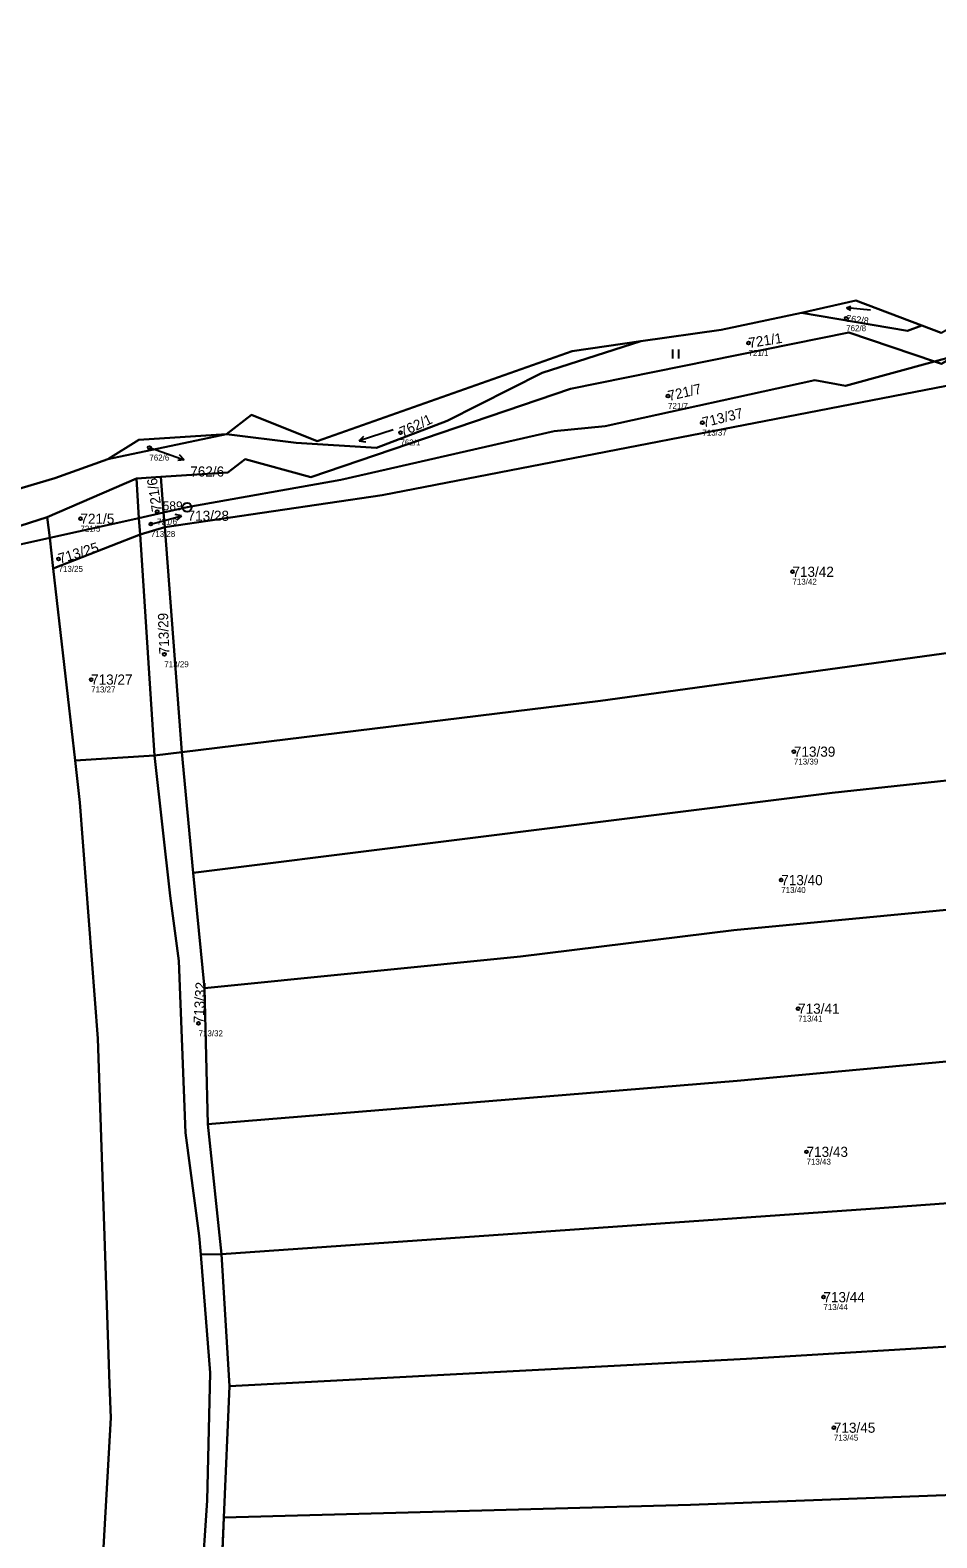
# Model space of a CAD drawing. Extents: x -732749 to -730903, y -1025757 to -1023435.
# Drawn here: x -731810.3 to -731658.2, y -1023726.5 to -1023473.4 of the extents above; entities that cross this region are included whole.
import ezdxf

# ---------------------------------------------------------------- set-up
doc = ezdxf.new("R2010")
doc.units = 0
for name, color, linetype in [('Definiční body', 7, 'Continuous'), ('Hranice parcel', 7, 'Continuous'), ('Parcelní čísla', 7, 'Continuous'), ('Polygon ku', 7, 'Continuous'), ('Polygon parcely', 7, 'Continuous'), ('Pop  PČ popisy', 7, 'Continuous'), ('Značky bodu BP', 7, 'Continuous'), ('Značky kultur', 7, 'Continuous')]:
    doc.layers.add(name, color=color, linetype=linetype)

msp = doc.modelspace()

# ---------------------------------------------------------------- linework, layer by layer
at = {"layer": 'Definiční body'}
for centre in [(-731673.42, -1023521.78), (-731689.79, -1023525.93), (-731703.31, -1023534.82), (-731697.55, -1023539.3), (-731748.22, -1023540.96), (-731790.34, -1023543.49), (-731789.05, -1023554.23), (-731801.91, -1023555.42), (-731790.09, -1023556.31), (-731805.58, -1023562.17), (-731682.44, -1023564.32), (-731787.83, -1023578.17), (-731800.12, -1023582.41), (-731682.19, -1023594.51), (-731684.31, -1023616.07), (-731681.48, -1023637.64), (-731782.09, -1023640.12), (-731680.07, -1023661.67), (-731677.24, -1023686.06), (-731675.48, -1023707.97)]:
    msp.add_circle(centre, 0.25, dxfattribs=at)
at = {"layer": 'Hranice parcel'}
for p, q in [((-731680.9, -1023520.87), (-731671.8, -1023518.8)), ((-731671.8, -1023518.8), (-731660.7, -1023522.99)), ((-731658.6, -1023529.02), (-731673.54, -1023533.09)), ((-731658.6, -1023529.02), (-731655.29, -1023528.12)), ((-731797.32, -1023545.44), (-731777.4, -1023541.2)), ((-731807.47, -1023555.13), (-731792.52, -1023548.67)), ((-731792.52, -1023548.67), (-731788.4, -1023548.39)), ((-731792.09, -1023555.3), (-731792.52, -1023548.67)), ((-731787.95, -1023554.38), (-731788.4, -1023548.39)), ((-731787.95, -1023554.38), (-731792.09, -1023555.3)), ((-731784.01, -1023553.5), (-731787.95, -1023554.38)), ((-731787.76, -1023556.85), (-731787.95, -1023554.38)), ((-731822.51, -1023559.95), (-731807.47, -1023555.13)), ((-731807.07, -1023558.63), (-731807.47, -1023555.13)), ((-731792.09, -1023555.3), (-731807.07, -1023558.63)), ((-731791.91, -1023558.09), (-731792.09, -1023555.3)), ((-731791.91, -1023558.09), (-731787.76, -1023556.85)), ((-731784.9, -1023594.59), (-731787.76, -1023556.85)), ((-731806.49, -1023563.77), (-731807.07, -1023558.63)), ((-731806.49, -1023563.77), (-731791.91, -1023558.09)), ((-731789.5, -1023595.17), (-731791.91, -1023558.09)), ((-731802.81, -1023596.01), (-731806.49, -1023563.77)), ((-731789.5, -1023595.17), (-731784.9, -1023594.59)), ((-731783, -1023614.84), (-731784.9, -1023594.59)), ((-731789.5, -1023595.17), (-731802.81, -1023596.01)), ((-731781.11, -1023634.23), (-731783, -1023614.84)), ((-731780.53, -1023657.03), (-731781.11, -1023634.23)), ((-731778.24, -1023678.83), (-731780.53, -1023657.03)), ((-731778.24, -1023678.83), (-731781.71, -1023678.91)), ((-731776.9, -1023701.02), (-731778.24, -1023678.83)), ((-731777.85, -1023723.03), (-731776.9, -1023701.02)), ((-731778.81, -1023746.54), (-731777.85, -1023723.03))]:
    msp.add_line(p, q, dxfattribs=at)
for points in [[(-731660.7, -1023522.99), (-731657.5, -1023524.2), (-731637.4, -1023512.8), (-731620.4, -1023511.5), (-731584.1, -1023501.9), (-731573.88, -1023497.6)], [(-731787.76, -1023556.85), (-731751.28, -1023551.45), (-731656.56, -1023533.13), (-731624.81, -1023523.61), (-731594.41, -1023516.97)], [(-731707.88, -1023525.64), (-731694.4, -1023523.7), (-731680.9, -1023520.87)], [(-731680.9, -1023520.87), (-731663.14, -1023523.87), (-731660.7, -1023522.99)], [(-731788.4, -1023548.39), (-731777.15, -1023547.64), (-731774.24, -1023545.4), (-731763.24, -1023548.42), (-731719.69, -1023533.6), (-731672.97, -1023524.14), (-731658.6, -1023529.02)], [(-731777.4, -1023541.2), (-731773.2, -1023538), (-731762.2, -1023542.4), (-731719.4, -1023527.3), (-731707.88, -1023525.64)], [(-731777.4, -1023541.2), (-731765.72, -1023542.66), (-731752.21, -1023543.54), (-731740.39, -1023538.98), (-731724.41, -1023530.92), (-731707.88, -1023525.64)], [(-731655.29, -1023528.12), (-731657.42, -1023529.42), (-731658.6, -1023529.02)], [(-731673.54, -1023533.09), (-731678.65, -1023532.15), (-731713.84, -1023539.9), (-731722.42, -1023540.72), (-731758.19, -1023548.91), (-731784.01, -1023553.5)], [(-731797.32, -1023545.44), (-731792.1, -1023542.2), (-731777.4, -1023541.2)], [(-731820.8, -1023552.9), (-731806.2, -1023548.6), (-731797.32, -1023545.44)], [(-731807.07, -1023558.63), (-731820.92, -1023561.71), (-731822.36, -1023561.89)], [(-731561.32, -1023558.35), (-731604.7, -1023570.83), (-731714.62, -1023585.97), (-731784.9, -1023594.59)], [(-731783, -1023614.84), (-731675.76, -1023601.42), (-731613.41, -1023594.72), (-731550.19, -1023585.37)], [(-731849.72, -1023996.32), (-731835.82, -1023937.1), (-731817.1, -1023859.78), (-731806.13, -1023802.01), (-731800.21, -1023759.7), (-731799.65, -1023756.76), (-731796.79, -1023706.34), (-731797.04, -1023700.66), (-731798.97, -1023642.63), (-731802.01, -1023603.03), (-731802.81, -1023596.01)], [(-731781.71, -1023678.91), (-731781.96, -1023675.77), (-731784.29, -1023658.49), (-731785.4, -1023629.59), (-731786.87, -1023618.71), (-731789.5, -1023595.17)], [(-731781.11, -1023634.23), (-731728.06, -1023628.87), (-731692.25, -1023624.46), (-731607.99, -1023616.41), (-731543.71, -1023608.19)], [(-731780.53, -1023657.03), (-731691.7, -1023649.76), (-731621.47, -1023643.24), (-731535.49, -1023635)], [(-731778.24, -1023678.83), (-731669.33, -1023671.21), (-731585.48, -1023665.13), (-731528.96, -1023660.44)], [(-731849.72, -1023996.32), (-731829.92, -1023960.48), (-731820.76, -1023928.65), (-731804.01, -1023869.82), (-731796.67, -1023836.73), (-731792.31, -1023816.7), (-731790.33, -1023806.78), (-731784.78, -1023767.21), (-731781.6, -1023734.39), (-731780.62, -1023720.21), (-731780.13, -1023698.76), (-731781.71, -1023678.91)], [(-731776.9, -1023701.02), (-731690.15, -1023696.42), (-731649.69, -1023693.94), (-731523.22, -1023683.21)], [(-731777.85, -1023723.03), (-731699.53, -1023720.93), (-731650.93, -1023719.07), (-731617.37, -1023717.48), (-731572.2, -1023713.63), (-731554.64, -1023711.92), (-731516.66, -1023706.91)]]:
    msp.add_lwpolyline(points, dxfattribs=at)
at = {"layer": 'Polygon ku'}
msp.add_lwpolyline([(-731657.5, -1023524.2), (-731660.7, -1023522.99), (-731671.8, -1023518.8), (-731680.9, -1023520.87), (-731694.4, -1023523.7), (-731707.88, -1023525.64), (-731719.4, -1023527.3), (-731762.2, -1023542.4), (-731773.2, -1023538), (-731777.4, -1023541.2), (-731792.1, -1023542.2), (-731797.32, -1023545.44), (-731806.2, -1023548.6), (-731820.8, -1023552.9)], dxfattribs=at)
at = {"layer": 'Polygon parcely'}
for points in [[(-731822.51, -1023559.95), (-731807.47, -1023555.13), (-731792.52, -1023548.67), (-731788.4, -1023548.39), (-731777.15, -1023547.64), (-731774.24, -1023545.4), (-731763.24, -1023548.42), (-731719.69, -1023533.6), (-731672.97, -1023524.14), (-731658.6, -1023529.02), (-731655.29, -1023528.12), (-731638.19, -1023517.7), (-731620.21, -1023517.5), (-731598.43, -1023512.27), (-731585.32, -1023508.48), (-731581.71, -1023507.44), (-731570.78, -1023500.58), (-731559.27, -1023500.89), (-731548.84, -1023497.47), (-731543.51, -1023495.6), (-731533.42, -1023488.43), (-731517.63, -1023486.54), (-731500.48, -1023476.49), (-731496.05, -1023473.42)], [(-731657.5, -1023524.2), (-731660.7, -1023522.99), (-731663.14, -1023523.87), (-731680.9, -1023520.87), (-731694.4, -1023523.7), (-731707.88, -1023525.64), (-731724.41, -1023530.92), (-731740.39, -1023538.98), (-731752.21, -1023543.54), (-731765.72, -1023542.66), (-731777.4, -1023541.2), (-731797.32, -1023545.44), (-731806.2, -1023548.6), (-731820.8, -1023552.9)], [(-731820.76, -1023928.65), (-731804.01, -1023869.82), (-731796.67, -1023836.73), (-731792.31, -1023816.7), (-731790.33, -1023806.78), (-731784.78, -1023767.21), (-731781.6, -1023734.39), (-731780.62, -1023720.21), (-731780.13, -1023698.76), (-731781.71, -1023678.91), (-731781.96, -1023675.77), (-731784.29, -1023658.49), (-731785.4, -1023629.59), (-731786.87, -1023618.71), (-731789.5, -1023595.17), (-731802.81, -1023596.01), (-731802.01, -1023603.03), (-731798.97, -1023642.63), (-731797.04, -1023700.66), (-731796.79, -1023706.34), (-731799.65, -1023756.76), (-731800.21, -1023759.7), (-731806.13, -1023802.01), (-731817.1, -1023859.78)], [(-731813.52, -1023916.83), (-731801.05, -1023869.94), (-731795.29, -1023842.93), (-731791.07, -1023825.3), (-731786.46, -1023804.81), (-731784.59, -1023789.8), (-731781.69, -1023771.07), (-731778.81, -1023746.54), (-731777.85, -1023723.03), (-731776.9, -1023701.02), (-731778.24, -1023678.83), (-731781.71, -1023678.91), (-731780.13, -1023698.76), (-731780.62, -1023720.21), (-731781.6, -1023734.39), (-731784.78, -1023767.21), (-731790.33, -1023806.78), (-731792.31, -1023816.7), (-731796.67, -1023836.73), (-731804.01, -1023869.82), (-731820.76, -1023928.65)]]:
    msp.add_lwpolyline(points, dxfattribs=at)
for points in [[(-731673.54, -1023533.09), (-731678.65, -1023532.15), (-731713.84, -1023539.9), (-731722.42, -1023540.72), (-731758.19, -1023548.91), (-731784.01, -1023553.5), (-731787.95, -1023554.38), (-731787.76, -1023556.85), (-731751.28, -1023551.45), (-731656.56, -1023533.13), (-731624.81, -1023523.61), (-731594.41, -1023516.97), (-731595.77, -1023515.38), (-731648.96, -1023526.4), (-731655.29, -1023528.12), (-731657.42, -1023529.42), (-731658.6, -1023529.02)], [(-731569.23, -1023543.78), (-731575.13, -1023536.08), (-731594.41, -1023516.97), (-731624.81, -1023523.61), (-731656.56, -1023533.13), (-731751.28, -1023551.45), (-731787.76, -1023556.85), (-731784.9, -1023594.59), (-731714.62, -1023585.97), (-731604.7, -1023570.83), (-731561.32, -1023558.35), (-731566.77, -1023548.41)], [(-731660.7, -1023522.99), (-731671.8, -1023518.8), (-731680.9, -1023520.87), (-731663.14, -1023523.87)], [(-731658.6, -1023529.02), (-731672.97, -1023524.14), (-731719.69, -1023533.6), (-731763.24, -1023548.42), (-731774.24, -1023545.4), (-731777.15, -1023547.64), (-731788.4, -1023548.39), (-731787.95, -1023554.38), (-731784.01, -1023553.5), (-731758.19, -1023548.91), (-731722.42, -1023540.72), (-731713.84, -1023539.9), (-731678.65, -1023532.15), (-731673.54, -1023533.09)], [(-731707.88, -1023525.64), (-731719.4, -1023527.3), (-731762.2, -1023542.4), (-731773.2, -1023538), (-731777.4, -1023541.2), (-731765.72, -1023542.66), (-731752.21, -1023543.54), (-731740.39, -1023538.98), (-731724.41, -1023530.92)], [(-731655.29, -1023528.12), (-731658.6, -1023529.02), (-731657.42, -1023529.42)], [(-731777.4, -1023541.2), (-731792.1, -1023542.2), (-731797.32, -1023545.44)], [(-731792.52, -1023548.67), (-731807.47, -1023555.13), (-731807.07, -1023558.63), (-731792.09, -1023555.3)], [(-731788.4, -1023548.39), (-731792.52, -1023548.67), (-731792.09, -1023555.3), (-731787.95, -1023554.38)], [(-731787.95, -1023554.38), (-731792.09, -1023555.3), (-731791.91, -1023558.09), (-731787.76, -1023556.85)], [(-731807.07, -1023558.63), (-731807.47, -1023555.13), (-731822.51, -1023559.95), (-731822.36, -1023561.89), (-731820.92, -1023561.71)], [(-731792.09, -1023555.3), (-731807.07, -1023558.63), (-731806.49, -1023563.77), (-731791.91, -1023558.09)], [(-731784.9, -1023594.59), (-731787.76, -1023556.85), (-731791.91, -1023558.09), (-731789.5, -1023595.17)], [(-731796.79, -1023706.34), (-731797.04, -1023700.66), (-731798.97, -1023642.63), (-731802.01, -1023603.03), (-731802.81, -1023596.01), (-731806.49, -1023563.77), (-731807.07, -1023558.63), (-731820.92, -1023561.71), (-731822.36, -1023561.89), (-731813.8, -1023670.83), (-731815.71, -1023726.34), (-731823.09, -1023791.7), (-731832.85, -1023842.71), (-731862.06, -1023964.86), (-731866.66, -1023993.86), (-731866.69, -1023994.14), (-731849.72, -1023996.32), (-731835.82, -1023937.1), (-731817.1, -1023859.78), (-731806.13, -1023802.01), (-731800.21, -1023759.7), (-731799.65, -1023756.76)], [(-731789.5, -1023595.17), (-731791.91, -1023558.09), (-731806.49, -1023563.77), (-731802.81, -1023596.01)], [(-731784.9, -1023594.59), (-731783, -1023614.84), (-731675.76, -1023601.42), (-731613.41, -1023594.72), (-731550.19, -1023585.37), (-731555.48, -1023571.11), (-731561.32, -1023558.35), (-731604.7, -1023570.83), (-731714.62, -1023585.97)], [(-731728.06, -1023628.87), (-731692.25, -1023624.46), (-731607.99, -1023616.41), (-731543.71, -1023608.19), (-731546.51, -1023598.15), (-731550.19, -1023585.37), (-731613.41, -1023594.72), (-731675.76, -1023601.42), (-731783, -1023614.84), (-731781.11, -1023634.23)], [(-731783, -1023614.84), (-731784.9, -1023594.59), (-731789.5, -1023595.17), (-731786.87, -1023618.71), (-731785.4, -1023629.59), (-731784.29, -1023658.49), (-731781.96, -1023675.77), (-731781.71, -1023678.91), (-731778.24, -1023678.83), (-731780.53, -1023657.03), (-731781.11, -1023634.23)], [(-731621.47, -1023643.24), (-731535.49, -1023635), (-731539.95, -1023619.68), (-731543.71, -1023608.19), (-731607.99, -1023616.41), (-731692.25, -1023624.46), (-731728.06, -1023628.87), (-731781.11, -1023634.23), (-731780.53, -1023657.03), (-731691.7, -1023649.76)], [(-731585.48, -1023665.13), (-731528.96, -1023660.44), (-731534.37, -1023636.21), (-731535.49, -1023635), (-731621.47, -1023643.24), (-731691.7, -1023649.76), (-731780.53, -1023657.03), (-731778.24, -1023678.83), (-731669.33, -1023671.21)], [(-731649.69, -1023693.94), (-731523.22, -1023683.21), (-731523.77, -1023679.04), (-731528.96, -1023660.44), (-731585.48, -1023665.13), (-731669.33, -1023671.21), (-731778.24, -1023678.83), (-731776.9, -1023701.02), (-731690.15, -1023696.42)], [(-731777.85, -1023723.03), (-731699.53, -1023720.93), (-731650.93, -1023719.07), (-731617.37, -1023717.48), (-731572.2, -1023713.63), (-731554.64, -1023711.92), (-731516.66, -1023706.91), (-731523.22, -1023683.21), (-731649.69, -1023693.94), (-731690.15, -1023696.42), (-731776.9, -1023701.02)], [(-731509.64, -1023729.88), (-731513.92, -1023714.45), (-731516.66, -1023706.91), (-731554.64, -1023711.92), (-731572.2, -1023713.63), (-731617.37, -1023717.48), (-731650.93, -1023719.07), (-731699.53, -1023720.93), (-731777.85, -1023723.03), (-731778.81, -1023746.54), (-731731.51, -1023745.01), (-731657.09, -1023741.64), (-731565.17, -1023736.2)]]:
    msp.add_lwpolyline(points, close=True, dxfattribs=at)
at = {"layer": 'Pop  PČ popisy'}
for p, q in [((-731790.34, -1023543.49), (-731787.32, -1023544.53)), ((-731787.32, -1023544.53), (-731784.48, -1023545.51)), ((-731784.48, -1023545.51), (-731785.59, -1023545.65)), ((-731784.48, -1023545.51), (-731785.27, -1023544.71)), ((-731790.09, -1023556.31), (-731787.83, -1023555.7)), ((-731787.83, -1023555.7), (-731784.93, -1023554.92)), ((-731784.93, -1023554.92), (-731786.03, -1023554.7)), ((-731784.93, -1023554.92), (-731785.77, -1023555.67))]:
    msp.add_line(p, q, dxfattribs=at)
at = {"layer": 'Značky bodu BP'}
for radius in [0.75, 0.03]:
    msp.add_circle((-731784.01, -1023553.5), radius, dxfattribs=at)
at = {"layer": 'Značky kultur'}
for p, q in [((-731673.34, -1023520), (-731672.65, -1023519.74)), ((-731669.34, -1023520.42), (-731673.34, -1023520)), ((-731673.34, -1023520), (-731672.72, -1023520.41)), ((-731702.52, -1023528.52), (-731702.52, -1023527.02)), ((-731701.52, -1023528.52), (-731701.52, -1023527.02)), ((-731749.41, -1023540.5), (-731755.11, -1023542.35)), ((-731755.11, -1023542.35), (-731754.34, -1023541.58)), ((-731755.11, -1023542.35), (-731754.03, -1023542.53))]:
    msp.add_line(p, q, dxfattribs=at)

# ---------------------------------------------------------------- texts
at = {"layer": 'Definiční body'}
for s, p in [('762/8', (-731673.42, -1023523.94)), ('721/1', (-731689.79, -1023528.09)), ('721/7', (-731703.31, -1023536.98)), ('713/37', (-731697.55, -1023541.46)), ('762/1', (-731748.22, -1023543.12)), ('762/6', (-731790.34, -1023545.65)), ('721/5', (-731801.91, -1023557.58)), ('721/6', (-731789.05, -1023556.39)), ('713/28', (-731790.09, -1023558.47)), ('713/25', (-731805.58, -1023564.33)), ('713/42', (-731682.44, -1023566.48)), ('713/29', (-731787.83, -1023580.33)), ('713/27', (-731800.12, -1023584.57)), ('713/39', (-731682.19, -1023596.67)), ('713/40', (-731684.31, -1023618.23)), ('713/41', (-731681.48, -1023639.8)), ('713/32', (-731782.09, -1023642.28)), ('713/43', (-731680.07, -1023663.83)), ('713/44', (-731677.24, -1023688.22)), ('713/45', (-731675.48, -1023710.13))]:
    msp.add_text(s, height=1, dxfattribs=at).set_placement(p)
at = {"layer": 'Parcelní čísla'}
for s, height, rotation, p in [('762/8', 1.14, 353, (-731673.49, -1023522.34)), ('721/1', 1.7, 9, (-731689.66, -1023526.77)), ('721/7', 1.7, 13, (-731703.12, -1023535.65)), ('762/1', 1.7, 25, (-731747.86, -1023541.73)), ('713/37', 1.7, 14, (-731697.34, -1023540.12)), ('721/6', 1.7, 99, (-731788.21, -1023554.1)), ('713/25', 1.7, 17, (-731805.33, -1023562.98)), ('713/29', 1.7, 92, (-731786.98, -1023578.14)), ('713/32', 1.7, 87, (-731781.24, -1023640.16))]:
    msp.add_text(s, height=height, rotation=rotation, dxfattribs=at).set_placement(p)
for s, p in [('762/6', (-731783.48, -1023548.34)), ('713/28', (-731783.93, -1023555.77)), ('721/5', (-731801.91, -1023556.27)), ('713/42', (-731682.44, -1023565.17)), ('713/27', (-731800.12, -1023583.26)), ('713/39', (-731682.19, -1023595.36)), ('713/40', (-731684.31, -1023616.92)), ('713/41', (-731681.48, -1023638.49)), ('713/43', (-731680.07, -1023662.52)), ('713/44', (-731677.24, -1023686.91)), ('713/45', (-731675.48, -1023708.82))]:
    msp.add_text(s, height=1.7, dxfattribs=at).set_placement(p)
at = {"layer": 'Značky bodu BP'}
msp.add_text('589', height=1.5, dxfattribs=at).set_placement((-731788.11, -1023554))

doc.saveas('drawing.dxf')
